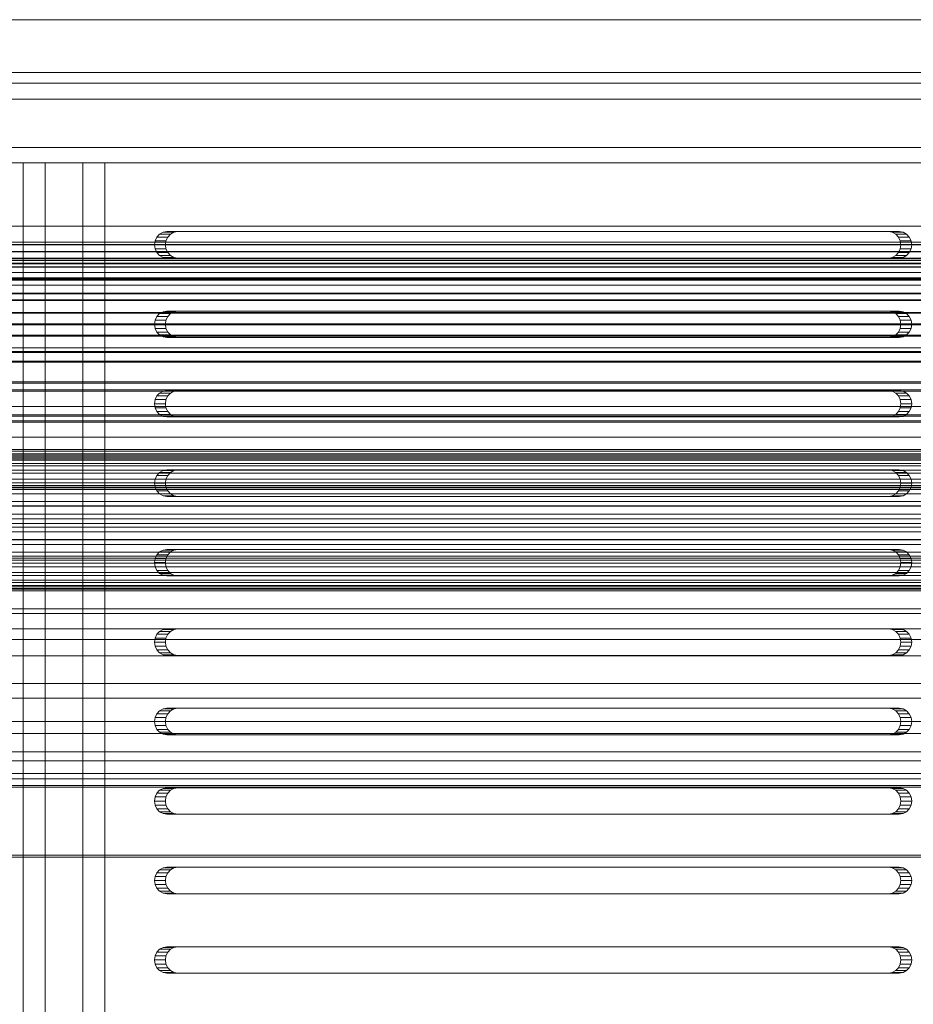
# Model space of a CAD drawing. Header units: millimetres. Extents: x -4738 to 65662, y -68080 to 6847.
# Tile 739 of 1056: x 27447 to 27616, y -17951 to -17765. Entities that reach past the tile are written whole.
import ezdxf

# ---------------------------------------------------------------- set-up
doc = ezdxf.new("R2010")
doc.units = ezdxf.units.MM
doc.layers.add('superior_bajante_movil', color=7, linetype='Continuous', lineweight=0)
doc.layers.add('superior_C09', color=7, linetype='Continuous', lineweight=0)

msp = doc.modelspace()

# ---------------------------------------------------------------- linework, layer by layer
at = {"layer": 'superior_bajante_movil'}
for p, q in [((28352.55, -17765), (26849.041, -17765)), ((26850.067, -17765), (28353.576, -17765)), ((26833.309, -17775), (28336.817, -17775)), ((28350.498, -17775), (26846.989, -17775)), ((26849.041, -17777), (28352.55, -17777)), ((26850.067, -17777), (28353.576, -17777)), ((26850.067, -17780), (28353.576, -17780)), ((27830.588, -17780), (27078.834, -17780)), ((27080.886, -17780), (27832.64, -17780)), ((27082.939, -17780), (27834.693, -17780)), ((27836.745, -17780), (27084.991, -17780)), ((27829.98, -17789.103), (27078.226, -17789.103)), ((27829.562, -17792), (27077.808, -17792)), ((27078.492, -17792), (27830.246, -17792)), ((27078.834, -17792), (27830.588, -17792)), ((27834.693, -17792), (27082.939, -17792)), ((27459.41, -17792), (27448.133, -17792)), ((27448.133, -17792), (27448.133, -18168)), ((27452.238, -17792), (27448.133, -17792)), ((27452.238, -18168), (27452.238, -17792)), ((27452.238, -17792), (27463.514, -17792)), ((27459.41, -18168), (27459.41, -17792)), ((27463.514, -17792), (27459.41, -17792)), ((27463.514, -17792), (27463.514, -18168)), ((27077.808, -17804), (27829.562, -17804)), ((27830.588, -17804), (27078.834, -17804)), ((27475.26, -17805), (27474.534, -17805.122)), ((27475.26, -17805), (27477.312, -17805)), ((27611.516, -17805), (27475.26, -17805)), ((27476.586, -17805.122), (27477.312, -17805)), ((27477.312, -17805), (27613.568, -17805)), ((27611.516, -17805), (27613.568, -17805)), ((27612.242, -17805.122), (27611.516, -17805)), ((27613.568, -17805), (27614.294, -17805.122)), ((27473.026, -17806.727), (27472.911, -17807.5)), ((27473.36, -17806.031), (27473.026, -17806.727)), ((27473.026, -17806.727), (27475.078, -17806.727)), ((27473.879, -17805.477), (27473.36, -17806.031)), ((27473.36, -17806.031), (27475.412, -17806.031)), ((27474.534, -17805.122), (27473.879, -17805.477)), ((27473.879, -17805.477), (27475.931, -17805.477)), ((27474.534, -17805.122), (27476.586, -17805.122)), ((27474.963, -17807.5), (27475.078, -17806.727)), ((27475.078, -17806.727), (27475.412, -17806.031)), ((27475.412, -17806.031), (27475.931, -17805.477)), ((27475.931, -17805.477), (27476.586, -17805.122)), ((27612.242, -17805.122), (27614.294, -17805.122)), ((27612.896, -17805.477), (27612.242, -17805.122)), ((27612.896, -17805.477), (27614.949, -17805.477)), ((27613.416, -17806.031), (27612.896, -17805.477)), ((27613.416, -17806.031), (27615.468, -17806.031)), ((27613.75, -17806.727), (27613.416, -17806.031)), ((27613.75, -17806.727), (27615.802, -17806.727)), ((27613.865, -17807.5), (27613.75, -17806.727)), ((27614.294, -17805.122), (27614.949, -17805.477)), ((27614.949, -17805.477), (27615.468, -17806.031)), ((27615.468, -17806.031), (27615.802, -17806.727)), ((27615.802, -17806.727), (27615.917, -17807.5)), ((27472.911, -17807.5), (27473.026, -17808.273)), ((27472.911, -17807.5), (27474.963, -17807.5)), ((27473.026, -17808.273), (27473.36, -17808.969)), ((27473.026, -17808.273), (27475.078, -17808.273)), ((27475.078, -17808.273), (27474.963, -17807.5)), ((27475.412, -17808.969), (27475.078, -17808.273)), ((27613.416, -17808.969), (27613.75, -17808.273)), ((27613.75, -17808.273), (27613.865, -17807.5)), ((27613.75, -17808.273), (27615.802, -17808.273)), ((27613.865, -17807.5), (27615.917, -17807.5)), ((27615.802, -17808.273), (27615.468, -17808.969)), ((27615.917, -17807.5), (27615.802, -17808.273)), ((27473.36, -17808.969), (27473.879, -17809.523)), ((27473.36, -17808.969), (27475.412, -17808.969)), ((27473.879, -17809.523), (27474.534, -17809.878)), ((27473.879, -17809.523), (27475.931, -17809.523)), ((27474.534, -17809.878), (27475.26, -17810)), ((27474.534, -17809.878), (27476.586, -17809.878)), ((27477.312, -17810), (27475.26, -17810)), ((27475.26, -17810), (27611.516, -17810)), ((27475.931, -17809.523), (27475.412, -17808.969)), ((27476.586, -17809.878), (27475.931, -17809.523)), ((27477.312, -17810), (27476.586, -17809.878)), ((27613.568, -17810), (27477.312, -17810)), ((27611.516, -17810), (27612.242, -17809.878)), ((27611.516, -17810), (27613.568, -17810)), ((27612.242, -17809.878), (27612.896, -17809.523)), ((27612.242, -17809.878), (27614.294, -17809.878)), ((27612.896, -17809.523), (27613.416, -17808.969)), ((27612.896, -17809.523), (27614.949, -17809.523)), ((27613.416, -17808.969), (27615.468, -17808.969)), ((27614.294, -17809.878), (27613.568, -17810)), ((27614.949, -17809.523), (27614.294, -17809.878)), ((27615.468, -17808.969), (27614.949, -17809.523)), ((27473.026, -17821.727), (27472.911, -17822.5)), ((27473.36, -17821.031), (27473.026, -17821.727)), ((27473.026, -17821.727), (27475.078, -17821.727)), ((27473.879, -17820.477), (27473.36, -17821.031)), ((27473.36, -17821.031), (27475.412, -17821.031)), ((27474.534, -17820.122), (27473.879, -17820.477)), ((27473.879, -17820.477), (27475.931, -17820.477)), ((27475.26, -17820), (27474.534, -17820.122)), ((27474.534, -17820.122), (27476.586, -17820.122)), ((27474.963, -17822.5), (27475.078, -17821.727)), ((27475.078, -17821.727), (27475.412, -17821.031)), ((27475.26, -17820), (27477.312, -17820)), ((27611.516, -17820), (27475.26, -17820)), ((27475.412, -17821.031), (27475.931, -17820.477)), ((27475.931, -17820.477), (27476.586, -17820.122)), ((27476.586, -17820.122), (27477.312, -17820)), ((27477.312, -17820), (27613.568, -17820)), ((27611.516, -17820), (27613.568, -17820)), ((27612.242, -17820.122), (27611.516, -17820)), ((27612.242, -17820.122), (27614.294, -17820.122)), ((27612.896, -17820.477), (27612.242, -17820.122)), ((27612.896, -17820.477), (27614.949, -17820.477)), ((27613.416, -17821.031), (27612.896, -17820.477)), ((27613.416, -17821.031), (27615.468, -17821.031)), ((27613.75, -17821.727), (27613.416, -17821.031)), ((27613.568, -17820), (27614.294, -17820.122)), ((27613.75, -17821.727), (27615.802, -17821.727)), ((27613.865, -17822.5), (27613.75, -17821.727)), ((27614.294, -17820.122), (27614.949, -17820.477)), ((27614.949, -17820.477), (27615.468, -17821.031)), ((27615.468, -17821.031), (27615.802, -17821.727)), ((27615.802, -17821.727), (27615.917, -17822.5)), ((27472.911, -17822.5), (27473.026, -17823.273)), ((27472.911, -17822.5), (27474.963, -17822.5)), ((27473.026, -17823.273), (27473.36, -17823.969)), ((27473.026, -17823.273), (27475.078, -17823.273)), ((27475.078, -17823.273), (27474.963, -17822.5)), ((27475.412, -17823.969), (27475.078, -17823.273)), ((27613.416, -17823.969), (27613.75, -17823.273)), ((27613.75, -17823.273), (27613.865, -17822.5)), ((27613.75, -17823.273), (27615.802, -17823.273)), ((27613.865, -17822.5), (27615.917, -17822.5)), ((27615.802, -17823.273), (27615.468, -17823.969)), ((27615.917, -17822.5), (27615.802, -17823.273)), ((27473.36, -17823.969), (27473.879, -17824.523)), ((27473.36, -17823.969), (27475.412, -17823.969)), ((27473.879, -17824.523), (27474.534, -17824.878)), ((27473.879, -17824.523), (27475.931, -17824.523)), ((27474.534, -17824.878), (27475.26, -17825)), ((27474.534, -17824.878), (27476.586, -17824.878)), ((27477.312, -17825), (27475.26, -17825)), ((27475.26, -17825), (27611.516, -17825)), ((27475.931, -17824.523), (27475.412, -17823.969)), ((27476.586, -17824.878), (27475.931, -17824.523)), ((27477.312, -17825), (27476.586, -17824.878)), ((27613.568, -17825), (27477.312, -17825)), ((27611.516, -17825), (27612.242, -17824.878)), ((27611.516, -17825), (27613.568, -17825)), ((27612.242, -17824.878), (27612.896, -17824.523)), ((27612.242, -17824.878), (27614.294, -17824.878)), ((27612.896, -17824.523), (27613.416, -17823.969)), ((27612.896, -17824.523), (27614.949, -17824.523)), ((27613.416, -17823.969), (27615.468, -17823.969)), ((27614.294, -17824.878), (27613.568, -17825)), ((27614.949, -17824.523), (27614.294, -17824.878)), ((27615.468, -17823.969), (27614.949, -17824.523)), ((27473.36, -17836.031), (27473.026, -17836.727)), ((27473.879, -17835.477), (27473.36, -17836.031)), ((27473.36, -17836.031), (27475.412, -17836.031)), ((27474.534, -17835.122), (27473.879, -17835.477)), ((27473.879, -17835.477), (27475.931, -17835.477)), ((27475.26, -17835), (27474.534, -17835.122)), ((27474.534, -17835.122), (27476.586, -17835.122)), ((27475.078, -17836.727), (27475.412, -17836.031)), ((27475.26, -17835), (27477.312, -17835)), ((27611.516, -17835), (27475.26, -17835)), ((27475.412, -17836.031), (27475.931, -17835.477)), ((27475.931, -17835.477), (27476.586, -17835.122)), ((27476.586, -17835.122), (27477.312, -17835)), ((27477.312, -17835), (27613.568, -17835)), ((27611.516, -17835), (27613.568, -17835)), ((27612.242, -17835.122), (27611.516, -17835)), ((27612.242, -17835.122), (27614.294, -17835.122)), ((27612.896, -17835.477), (27612.242, -17835.122)), ((27612.896, -17835.477), (27614.949, -17835.477)), ((27613.416, -17836.031), (27612.896, -17835.477)), ((27613.416, -17836.031), (27615.468, -17836.031)), ((27613.75, -17836.727), (27613.416, -17836.031)), ((27613.568, -17835), (27614.294, -17835.122)), ((27614.294, -17835.122), (27614.949, -17835.477)), ((27614.949, -17835.477), (27615.468, -17836.031)), ((27615.468, -17836.031), (27615.802, -17836.727)), ((27473.026, -17836.727), (27472.911, -17837.5)), ((27472.911, -17837.5), (27473.026, -17838.273)), ((27472.911, -17837.5), (27474.963, -17837.5)), ((27473.026, -17836.727), (27475.078, -17836.727)), ((27473.026, -17838.273), (27473.36, -17838.969)), ((27473.026, -17838.273), (27475.078, -17838.273)), ((27474.963, -17837.5), (27475.078, -17836.727)), ((27475.078, -17838.273), (27474.963, -17837.5)), ((27475.412, -17838.969), (27475.078, -17838.273)), ((27613.416, -17838.969), (27613.75, -17838.273)), ((27613.75, -17836.727), (27615.802, -17836.727)), ((27613.865, -17837.5), (27613.75, -17836.727)), ((27613.75, -17838.273), (27613.865, -17837.5)), ((27613.75, -17838.273), (27615.802, -17838.273)), ((27613.865, -17837.5), (27615.917, -17837.5)), ((27615.802, -17838.273), (27615.468, -17838.969)), ((27615.802, -17836.727), (27615.917, -17837.5)), ((27615.917, -17837.5), (27615.802, -17838.273)), ((27473.36, -17838.969), (27473.879, -17839.523)), ((27473.36, -17838.969), (27475.412, -17838.969)), ((27473.879, -17839.523), (27474.534, -17839.878)), ((27473.879, -17839.523), (27475.931, -17839.523)), ((27474.534, -17839.878), (27475.26, -17840)), ((27474.534, -17839.878), (27476.586, -17839.878)), ((27477.312, -17840), (27475.26, -17840)), ((27475.26, -17840), (27611.516, -17840)), ((27475.931, -17839.523), (27475.412, -17838.969)), ((27476.586, -17839.878), (27475.931, -17839.523)), ((27477.312, -17840), (27476.586, -17839.878)), ((27613.568, -17840), (27477.312, -17840)), ((27611.516, -17840), (27612.242, -17839.878)), ((27611.516, -17840), (27613.568, -17840)), ((27612.242, -17839.878), (27612.896, -17839.523)), ((27612.242, -17839.878), (27614.294, -17839.878)), ((27612.896, -17839.523), (27613.416, -17838.969)), ((27612.896, -17839.523), (27614.949, -17839.523)), ((27613.416, -17838.969), (27615.468, -17838.969)), ((27614.294, -17839.878), (27613.568, -17840)), ((27614.949, -17839.523), (27614.294, -17839.878)), ((27615.468, -17838.969), (27614.949, -17839.523)), ((27473.36, -17851.031), (27473.026, -17851.727)), ((27473.879, -17850.477), (27473.36, -17851.031)), ((27473.36, -17851.031), (27475.412, -17851.031)), ((27474.534, -17850.122), (27473.879, -17850.477)), ((27473.879, -17850.477), (27475.931, -17850.477)), ((27475.26, -17850), (27474.534, -17850.122)), ((27474.534, -17850.122), (27476.586, -17850.122)), ((27475.078, -17851.727), (27475.412, -17851.031)), ((27475.26, -17850), (27477.312, -17850)), ((27611.516, -17850), (27475.26, -17850)), ((27475.412, -17851.031), (27475.931, -17850.477)), ((27475.931, -17850.477), (27476.586, -17850.122)), ((27476.586, -17850.122), (27477.312, -17850)), ((27477.312, -17850), (27613.568, -17850)), ((27611.516, -17850), (27613.568, -17850)), ((27612.242, -17850.122), (27611.516, -17850)), ((27612.242, -17850.122), (27614.294, -17850.122)), ((27612.896, -17850.477), (27612.242, -17850.122)), ((27612.896, -17850.477), (27614.949, -17850.477)), ((27613.416, -17851.031), (27612.896, -17850.477)), ((27613.416, -17851.031), (27615.468, -17851.031)), ((27613.75, -17851.727), (27613.416, -17851.031)), ((27613.568, -17850), (27614.294, -17850.122)), ((27614.294, -17850.122), (27614.949, -17850.477)), ((27614.949, -17850.477), (27615.468, -17851.031)), ((27615.468, -17851.031), (27615.802, -17851.727)), ((27473.026, -17851.727), (27472.911, -17852.5)), ((27472.911, -17852.5), (27473.026, -17853.273)), ((27472.911, -17852.5), (27474.963, -17852.5)), ((27473.026, -17851.727), (27475.078, -17851.727)), ((27473.026, -17853.273), (27473.36, -17853.969)), ((27473.026, -17853.273), (27475.078, -17853.273)), ((27474.963, -17852.5), (27475.078, -17851.727)), ((27475.078, -17853.273), (27474.963, -17852.5)), ((27475.412, -17853.969), (27475.078, -17853.273)), ((27613.416, -17853.969), (27613.75, -17853.273)), ((27613.75, -17851.727), (27615.802, -17851.727)), ((27613.865, -17852.5), (27613.75, -17851.727)), ((27613.75, -17853.273), (27613.865, -17852.5)), ((27613.75, -17853.273), (27615.802, -17853.273)), ((27613.865, -17852.5), (27615.917, -17852.5)), ((27615.802, -17853.273), (27615.468, -17853.969)), ((27615.802, -17851.727), (27615.917, -17852.5)), ((27615.917, -17852.5), (27615.802, -17853.273)), ((27473.36, -17853.969), (27473.879, -17854.523)), ((27473.36, -17853.969), (27475.412, -17853.969)), ((27473.879, -17854.523), (27474.534, -17854.878)), ((27473.879, -17854.523), (27475.931, -17854.523)), ((27474.534, -17854.878), (27475.26, -17855)), ((27474.534, -17854.878), (27476.586, -17854.878)), ((27477.312, -17855), (27475.26, -17855)), ((27475.26, -17855), (27611.516, -17855)), ((27475.931, -17854.523), (27475.412, -17853.969)), ((27476.586, -17854.878), (27475.931, -17854.523)), ((27477.312, -17855), (27476.586, -17854.878)), ((27613.568, -17855), (27477.312, -17855)), ((27611.516, -17855), (27612.242, -17854.878)), ((27611.516, -17855), (27613.568, -17855)), ((27612.242, -17854.878), (27612.896, -17854.523)), ((27612.242, -17854.878), (27614.294, -17854.878)), ((27612.896, -17854.523), (27613.416, -17853.969)), ((27612.896, -17854.523), (27614.949, -17854.523)), ((27613.416, -17853.969), (27615.468, -17853.969)), ((27614.294, -17854.878), (27613.568, -17855)), ((27614.949, -17854.523), (27614.294, -17854.878)), ((27615.468, -17853.969), (27614.949, -17854.523)), ((27473.36, -17866.031), (27473.026, -17866.727)), ((27473.879, -17865.477), (27473.36, -17866.031)), ((27473.36, -17866.031), (27475.412, -17866.031)), ((27474.534, -17865.122), (27473.879, -17865.477)), ((27473.879, -17865.477), (27475.931, -17865.477)), ((27475.26, -17865), (27474.534, -17865.122)), ((27474.534, -17865.122), (27476.586, -17865.122)), ((27475.078, -17866.727), (27475.412, -17866.031)), ((27475.26, -17865), (27477.312, -17865)), ((27611.516, -17865), (27475.26, -17865)), ((27475.412, -17866.031), (27475.931, -17865.477)), ((27475.931, -17865.477), (27476.586, -17865.122)), ((27476.586, -17865.122), (27477.312, -17865)), ((27477.312, -17865), (27613.568, -17865)), ((27611.516, -17865), (27613.568, -17865)), ((27612.242, -17865.122), (27611.516, -17865)), ((27612.242, -17865.122), (27614.294, -17865.122)), ((27612.896, -17865.477), (27612.242, -17865.122)), ((27612.896, -17865.477), (27614.949, -17865.477)), ((27613.416, -17866.031), (27612.896, -17865.477)), ((27613.416, -17866.031), (27615.468, -17866.031)), ((27613.75, -17866.727), (27613.416, -17866.031)), ((27613.568, -17865), (27614.294, -17865.122)), ((27614.294, -17865.122), (27614.949, -17865.477)), ((27614.949, -17865.477), (27615.468, -17866.031)), ((27615.468, -17866.031), (27615.802, -17866.727)), ((27473.026, -17866.727), (27472.911, -17867.5)), ((27472.911, -17867.5), (27473.026, -17868.273)), ((27472.911, -17867.5), (27474.963, -17867.5)), ((27473.026, -17866.727), (27475.078, -17866.727)), ((27474.963, -17867.5), (27475.078, -17866.727)), ((27475.078, -17868.273), (27474.963, -17867.5)), ((27613.75, -17866.727), (27615.802, -17866.727)), ((27613.865, -17867.5), (27613.75, -17866.727)), ((27613.75, -17868.273), (27613.865, -17867.5)), ((27613.865, -17867.5), (27615.917, -17867.5)), ((27615.802, -17866.727), (27615.917, -17867.5)), ((27615.917, -17867.5), (27615.802, -17868.273)), ((27473.026, -17868.273), (27473.36, -17868.969)), ((27473.026, -17868.273), (27475.078, -17868.273)), ((27473.36, -17868.969), (27473.879, -17869.523)), ((27473.36, -17868.969), (27475.412, -17868.969)), ((27473.879, -17869.523), (27474.534, -17869.878)), ((27473.879, -17869.523), (27475.931, -17869.523)), ((27474.534, -17869.878), (27475.26, -17870)), ((27474.534, -17869.878), (27476.586, -17869.878)), ((27475.412, -17868.969), (27475.078, -17868.273)), ((27477.312, -17870), (27475.26, -17870)), ((27475.26, -17870), (27611.516, -17870)), ((27475.931, -17869.523), (27475.412, -17868.969)), ((27476.586, -17869.878), (27475.931, -17869.523)), ((27477.312, -17870), (27476.586, -17869.878)), ((27613.568, -17870), (27477.312, -17870)), ((27611.516, -17870), (27612.242, -17869.878)), ((27611.516, -17870), (27613.568, -17870)), ((27612.242, -17869.878), (27612.896, -17869.523)), ((27612.242, -17869.878), (27614.294, -17869.878)), ((27612.896, -17869.523), (27613.416, -17868.969)), ((27612.896, -17869.523), (27614.949, -17869.523)), ((27613.416, -17868.969), (27613.75, -17868.273)), ((27613.416, -17868.969), (27615.468, -17868.969)), ((27614.294, -17869.878), (27613.568, -17870)), ((27613.75, -17868.273), (27615.802, -17868.273)), ((27614.949, -17869.523), (27614.294, -17869.878)), ((27615.468, -17868.969), (27614.949, -17869.523)), ((27615.802, -17868.273), (27615.468, -17868.969)), ((27349.801, -17877.103), (27649.801, -17877.103)), ((27650.067, -17880), (27350.067, -17880)), ((27473.36, -17881.031), (27473.026, -17881.727)), ((27473.879, -17880.477), (27473.36, -17881.031)), ((27473.36, -17881.031), (27475.412, -17881.031)), ((27474.534, -17880.122), (27473.879, -17880.477)), ((27473.879, -17880.477), (27475.931, -17880.477)), ((27475.26, -17880), (27474.534, -17880.122)), ((27474.534, -17880.122), (27476.586, -17880.122)), ((27475.078, -17881.727), (27475.412, -17881.031)), ((27475.26, -17880), (27477.312, -17880)), ((27611.516, -17880), (27475.26, -17880)), ((27475.412, -17881.031), (27475.931, -17880.477)), ((27475.931, -17880.477), (27476.586, -17880.122)), ((27476.586, -17880.122), (27477.312, -17880)), ((27477.312, -17880), (27613.568, -17880)), ((27611.516, -17880), (27613.568, -17880)), ((27612.242, -17880.122), (27611.516, -17880)), ((27612.242, -17880.122), (27614.294, -17880.122)), ((27612.896, -17880.477), (27612.242, -17880.122)), ((27612.896, -17880.477), (27614.949, -17880.477)), ((27613.416, -17881.031), (27612.896, -17880.477)), ((27613.416, -17881.031), (27615.468, -17881.031)), ((27613.75, -17881.727), (27613.416, -17881.031)), ((27613.568, -17880), (27614.294, -17880.122)), ((27614.294, -17880.122), (27614.949, -17880.477)), ((27614.949, -17880.477), (27615.468, -17881.031)), ((27615.468, -17881.031), (27615.802, -17881.727)), ((27473.026, -17881.727), (27472.911, -17882.5)), ((27472.911, -17882.5), (27473.026, -17883.273)), ((27472.911, -17882.5), (27474.963, -17882.5)), ((27473.026, -17881.727), (27475.078, -17881.727)), ((27474.963, -17882.5), (27475.078, -17881.727)), ((27475.078, -17883.273), (27474.963, -17882.5)), ((27613.75, -17881.727), (27615.802, -17881.727)), ((27613.865, -17882.5), (27613.75, -17881.727)), ((27613.75, -17883.273), (27613.865, -17882.5)), ((27613.865, -17882.5), (27615.917, -17882.5)), ((27615.802, -17881.727), (27615.917, -17882.5)), ((27615.917, -17882.5), (27615.802, -17883.273)), ((27473.026, -17883.273), (27473.36, -17883.969)), ((27473.026, -17883.273), (27475.078, -17883.273)), ((27473.36, -17883.969), (27473.879, -17884.523)), ((27473.36, -17883.969), (27475.412, -17883.969)), ((27473.879, -17884.523), (27474.534, -17884.878)), ((27473.879, -17884.523), (27475.931, -17884.523)), ((27474.534, -17884.878), (27475.26, -17885)), ((27474.534, -17884.878), (27476.586, -17884.878)), ((27475.412, -17883.969), (27475.078, -17883.273)), ((27475.931, -17884.523), (27475.412, -17883.969)), ((27476.586, -17884.878), (27475.931, -17884.523)), ((27477.312, -17885), (27476.586, -17884.878)), ((27611.516, -17885), (27612.242, -17884.878)), ((27612.242, -17884.878), (27612.896, -17884.523)), ((27612.242, -17884.878), (27614.294, -17884.878)), ((27612.896, -17884.523), (27613.416, -17883.969)), ((27612.896, -17884.523), (27614.949, -17884.523)), ((27613.416, -17883.969), (27613.75, -17883.273)), ((27613.416, -17883.969), (27615.468, -17883.969)), ((27614.294, -17884.878), (27613.568, -17885)), ((27613.75, -17883.273), (27615.802, -17883.273)), ((27614.949, -17884.523), (27614.294, -17884.878)), ((27615.468, -17883.969), (27614.949, -17884.523)), ((27615.802, -17883.273), (27615.468, -17883.969)), ((27477.312, -17885), (27475.26, -17885)), ((27475.26, -17885), (27611.516, -17885)), ((27613.568, -17885), (27477.312, -17885)), ((27611.516, -17885), (27613.568, -17885)), ((27473.36, -17896.031), (27473.026, -17896.727)), ((27473.879, -17895.477), (27473.36, -17896.031)), ((27473.36, -17896.031), (27475.412, -17896.031)), ((27474.534, -17895.122), (27473.879, -17895.477)), ((27473.879, -17895.477), (27475.931, -17895.477)), ((27475.26, -17895), (27474.534, -17895.122)), ((27474.534, -17895.122), (27476.586, -17895.122)), ((27475.078, -17896.727), (27475.412, -17896.031)), ((27475.26, -17895), (27477.312, -17895)), ((27611.516, -17895), (27475.26, -17895)), ((27475.412, -17896.031), (27475.931, -17895.477)), ((27475.931, -17895.477), (27476.586, -17895.122)), ((27476.586, -17895.122), (27477.312, -17895)), ((27477.312, -17895), (27613.568, -17895)), ((27611.516, -17895), (27613.568, -17895)), ((27612.242, -17895.122), (27611.516, -17895)), ((27612.242, -17895.122), (27614.294, -17895.122)), ((27612.896, -17895.477), (27612.242, -17895.122)), ((27612.896, -17895.477), (27614.949, -17895.477)), ((27613.416, -17896.031), (27612.896, -17895.477)), ((27613.416, -17896.031), (27615.468, -17896.031)), ((27613.75, -17896.727), (27613.416, -17896.031)), ((27613.568, -17895), (27614.294, -17895.122)), ((27614.294, -17895.122), (27614.949, -17895.477)), ((27614.949, -17895.477), (27615.468, -17896.031)), ((27615.468, -17896.031), (27615.802, -17896.727)), ((27473.026, -17896.727), (27472.911, -17897.5)), ((27472.911, -17897.5), (27473.026, -17898.273)), ((27472.911, -17897.5), (27474.963, -17897.5)), ((27473.026, -17896.727), (27475.078, -17896.727)), ((27474.963, -17897.5), (27475.078, -17896.727)), ((27475.078, -17898.273), (27474.963, -17897.5)), ((27613.75, -17896.727), (27615.802, -17896.727)), ((27613.865, -17897.5), (27613.75, -17896.727)), ((27613.75, -17898.273), (27613.865, -17897.5)), ((27613.865, -17897.5), (27615.917, -17897.5)), ((27615.802, -17896.727), (27615.917, -17897.5)), ((27615.917, -17897.5), (27615.802, -17898.273)), ((27473.026, -17898.273), (27473.36, -17898.969)), ((27473.026, -17898.273), (27475.078, -17898.273)), ((27473.36, -17898.969), (27473.879, -17899.523)), ((27473.36, -17898.969), (27475.412, -17898.969)), ((27473.879, -17899.523), (27474.534, -17899.878)), ((27473.879, -17899.523), (27475.931, -17899.523)), ((27475.412, -17898.969), (27475.078, -17898.273)), ((27475.931, -17899.523), (27475.412, -17898.969)), ((27476.586, -17899.878), (27475.931, -17899.523)), ((27612.242, -17899.878), (27612.896, -17899.523)), ((27612.896, -17899.523), (27613.416, -17898.969)), ((27612.896, -17899.523), (27614.949, -17899.523)), ((27613.416, -17898.969), (27613.75, -17898.273)), ((27613.416, -17898.969), (27615.468, -17898.969)), ((27613.75, -17898.273), (27615.802, -17898.273)), ((27614.949, -17899.523), (27614.294, -17899.878)), ((27615.468, -17898.969), (27614.949, -17899.523)), ((27615.802, -17898.273), (27615.468, -17898.969)), ((27474.534, -17899.878), (27475.26, -17900)), ((27474.534, -17899.878), (27476.586, -17899.878)), ((27477.312, -17900), (27475.26, -17900)), ((27475.26, -17900), (27611.516, -17900)), ((27477.312, -17900), (27476.586, -17899.878)), ((27613.568, -17900), (27477.312, -17900)), ((27611.516, -17900), (27612.242, -17899.878)), ((27611.516, -17900), (27613.568, -17900)), ((27612.242, -17899.878), (27614.294, -17899.878)), ((27614.294, -17899.878), (27613.568, -17900)), ((27473.879, -17910.477), (27473.36, -17911.031)), ((27474.534, -17910.122), (27473.879, -17910.477)), ((27473.879, -17910.477), (27475.931, -17910.477)), ((27475.26, -17910), (27474.534, -17910.122)), ((27474.534, -17910.122), (27476.586, -17910.122)), ((27475.26, -17910), (27477.312, -17910)), ((27611.516, -17910), (27475.26, -17910)), ((27475.412, -17911.031), (27475.931, -17910.477)), ((27475.931, -17910.477), (27476.586, -17910.122)), ((27476.586, -17910.122), (27477.312, -17910)), ((27477.312, -17910), (27613.568, -17910)), ((27611.516, -17910), (27613.568, -17910)), ((27612.242, -17910.122), (27611.516, -17910)), ((27612.242, -17910.122), (27614.294, -17910.122)), ((27612.896, -17910.477), (27612.242, -17910.122)), ((27612.896, -17910.477), (27614.949, -17910.477)), ((27613.416, -17911.031), (27612.896, -17910.477)), ((27613.568, -17910), (27614.294, -17910.122)), ((27614.294, -17910.122), (27614.949, -17910.477)), ((27614.949, -17910.477), (27615.468, -17911.031)), ((27473.026, -17911.727), (27472.911, -17912.5)), ((27472.911, -17912.5), (27473.026, -17913.273)), ((27472.911, -17912.5), (27474.963, -17912.5)), ((27473.36, -17911.031), (27473.026, -17911.727)), ((27473.026, -17911.727), (27475.078, -17911.727)), ((27473.36, -17911.031), (27475.412, -17911.031)), ((27474.963, -17912.5), (27475.078, -17911.727)), ((27475.078, -17913.273), (27474.963, -17912.5)), ((27475.078, -17911.727), (27475.412, -17911.031)), ((27613.416, -17911.031), (27615.468, -17911.031)), ((27613.75, -17911.727), (27613.416, -17911.031)), ((27613.75, -17911.727), (27615.802, -17911.727)), ((27613.865, -17912.5), (27613.75, -17911.727)), ((27613.75, -17913.273), (27613.865, -17912.5)), ((27613.865, -17912.5), (27615.917, -17912.5)), ((27615.468, -17911.031), (27615.802, -17911.727)), ((27615.802, -17911.727), (27615.917, -17912.5)), ((27615.917, -17912.5), (27615.802, -17913.273)), ((27473.026, -17913.273), (27473.36, -17913.969)), ((27473.026, -17913.273), (27475.078, -17913.273)), ((27473.36, -17913.969), (27473.879, -17914.523)), ((27473.36, -17913.969), (27475.412, -17913.969)), ((27473.879, -17914.523), (27474.534, -17914.878)), ((27473.879, -17914.523), (27475.931, -17914.523)), ((27475.412, -17913.969), (27475.078, -17913.273)), ((27475.931, -17914.523), (27475.412, -17913.969)), ((27476.586, -17914.878), (27475.931, -17914.523)), ((27612.242, -17914.878), (27612.896, -17914.523)), ((27612.896, -17914.523), (27613.416, -17913.969)), ((27612.896, -17914.523), (27614.949, -17914.523)), ((27613.416, -17913.969), (27613.75, -17913.273)), ((27613.416, -17913.969), (27615.468, -17913.969)), ((27613.75, -17913.273), (27615.802, -17913.273)), ((27614.949, -17914.523), (27614.294, -17914.878)), ((27615.468, -17913.969), (27614.949, -17914.523)), ((27615.802, -17913.273), (27615.468, -17913.969)), ((27474.534, -17914.878), (27475.26, -17915)), ((27474.534, -17914.878), (27476.586, -17914.878)), ((27477.312, -17915), (27475.26, -17915)), ((27475.26, -17915), (27611.516, -17915)), ((27477.312, -17915), (27476.586, -17914.878)), ((27613.568, -17915), (27477.312, -17915)), ((27611.516, -17915), (27612.242, -17914.878)), ((27611.516, -17915), (27613.568, -17915)), ((27612.242, -17914.878), (27614.294, -17914.878)), ((27614.294, -17914.878), (27613.568, -17915)), ((27473.879, -17925.477), (27473.36, -17926.031)), ((27474.534, -17925.122), (27473.879, -17925.477)), ((27473.879, -17925.477), (27475.931, -17925.477)), ((27475.26, -17925), (27474.534, -17925.122)), ((27474.534, -17925.122), (27476.586, -17925.122)), ((27475.26, -17925), (27477.312, -17925)), ((27611.516, -17925), (27475.26, -17925)), ((27475.412, -17926.031), (27475.931, -17925.477)), ((27475.931, -17925.477), (27476.586, -17925.122)), ((27476.586, -17925.122), (27477.312, -17925)), ((27477.312, -17925), (27613.568, -17925)), ((27611.516, -17925), (27613.568, -17925)), ((27612.242, -17925.122), (27611.516, -17925)), ((27612.242, -17925.122), (27614.294, -17925.122)), ((27612.896, -17925.477), (27612.242, -17925.122)), ((27612.896, -17925.477), (27614.949, -17925.477)), ((27613.416, -17926.031), (27612.896, -17925.477)), ((27613.568, -17925), (27614.294, -17925.122)), ((27614.294, -17925.122), (27614.949, -17925.477)), ((27614.949, -17925.477), (27615.468, -17926.031)), ((27473.026, -17926.727), (27472.911, -17927.5)), ((27472.911, -17927.5), (27473.026, -17928.273)), ((27472.911, -17927.5), (27474.963, -17927.5)), ((27473.36, -17926.031), (27473.026, -17926.727)), ((27473.026, -17926.727), (27475.078, -17926.727)), ((27473.36, -17926.031), (27475.412, -17926.031)), ((27474.963, -17927.5), (27475.078, -17926.727)), ((27475.078, -17928.273), (27474.963, -17927.5)), ((27475.078, -17926.727), (27475.412, -17926.031)), ((27613.416, -17926.031), (27615.468, -17926.031)), ((27613.75, -17926.727), (27613.416, -17926.031)), ((27613.75, -17926.727), (27615.802, -17926.727)), ((27613.865, -17927.5), (27613.75, -17926.727)), ((27613.75, -17928.273), (27613.865, -17927.5)), ((27613.865, -17927.5), (27615.917, -17927.5)), ((27615.468, -17926.031), (27615.802, -17926.727)), ((27615.802, -17926.727), (27615.917, -17927.5)), ((27615.917, -17927.5), (27615.802, -17928.273)), ((27473.026, -17928.273), (27473.36, -17928.969)), ((27473.026, -17928.273), (27475.078, -17928.273)), ((27473.36, -17928.969), (27473.879, -17929.523)), ((27473.36, -17928.969), (27475.412, -17928.969)), ((27473.879, -17929.523), (27474.534, -17929.878)), ((27473.879, -17929.523), (27475.931, -17929.523)), ((27475.412, -17928.969), (27475.078, -17928.273)), ((27475.931, -17929.523), (27475.412, -17928.969)), ((27476.586, -17929.878), (27475.931, -17929.523)), ((27612.242, -17929.878), (27612.896, -17929.523)), ((27612.896, -17929.523), (27613.416, -17928.969)), ((27612.896, -17929.523), (27614.949, -17929.523)), ((27613.416, -17928.969), (27613.75, -17928.273)), ((27613.416, -17928.969), (27615.468, -17928.969)), ((27613.75, -17928.273), (27615.802, -17928.273)), ((27614.949, -17929.523), (27614.294, -17929.878)), ((27615.468, -17928.969), (27614.949, -17929.523)), ((27615.802, -17928.273), (27615.468, -17928.969)), ((27474.534, -17929.878), (27475.26, -17930)), ((27474.534, -17929.878), (27476.586, -17929.878)), ((27477.312, -17930), (27475.26, -17930)), ((27475.26, -17930), (27611.516, -17930)), ((27477.312, -17930), (27476.586, -17929.878)), ((27613.568, -17930), (27477.312, -17930)), ((27611.516, -17930), (27612.242, -17929.878)), ((27611.516, -17930), (27613.568, -17930)), ((27612.242, -17929.878), (27614.294, -17929.878)), ((27614.294, -17929.878), (27613.568, -17930)), ((27473.879, -17940.477), (27473.36, -17941.031)), ((27474.534, -17940.122), (27473.879, -17940.477)), ((27473.879, -17940.477), (27475.931, -17940.477)), ((27475.26, -17940), (27474.534, -17940.122)), ((27474.534, -17940.122), (27476.586, -17940.122)), ((27475.26, -17940), (27477.312, -17940)), ((27611.516, -17940), (27475.26, -17940)), ((27475.412, -17941.031), (27475.931, -17940.477)), ((27475.931, -17940.477), (27476.586, -17940.122)), ((27476.586, -17940.122), (27477.312, -17940)), ((27477.312, -17940), (27613.568, -17940)), ((27611.516, -17940), (27613.568, -17940)), ((27612.242, -17940.122), (27611.516, -17940)), ((27612.242, -17940.122), (27614.294, -17940.122)), ((27612.896, -17940.477), (27612.242, -17940.122)), ((27612.896, -17940.477), (27614.949, -17940.477)), ((27613.416, -17941.031), (27612.896, -17940.477)), ((27613.568, -17940), (27614.294, -17940.122)), ((27614.294, -17940.122), (27614.949, -17940.477)), ((27614.949, -17940.477), (27615.468, -17941.031)), ((27473.026, -17941.727), (27472.911, -17942.5)), ((27472.911, -17942.5), (27473.026, -17943.273)), ((27472.911, -17942.5), (27474.963, -17942.5)), ((27473.36, -17941.031), (27473.026, -17941.727)), ((27473.026, -17941.727), (27475.078, -17941.727)), ((27473.36, -17941.031), (27475.412, -17941.031)), ((27474.963, -17942.5), (27475.078, -17941.727)), ((27475.078, -17943.273), (27474.963, -17942.5)), ((27475.078, -17941.727), (27475.412, -17941.031)), ((27613.416, -17941.031), (27615.468, -17941.031)), ((27613.75, -17941.727), (27613.416, -17941.031)), ((27613.75, -17941.727), (27615.802, -17941.727)), ((27613.865, -17942.5), (27613.75, -17941.727)), ((27613.75, -17943.273), (27613.865, -17942.5)), ((27613.865, -17942.5), (27615.917, -17942.5)), ((27615.468, -17941.031), (27615.802, -17941.727)), ((27615.802, -17941.727), (27615.917, -17942.5)), ((27615.917, -17942.5), (27615.802, -17943.273)), ((27473.026, -17943.273), (27473.36, -17943.969)), ((27473.026, -17943.273), (27475.078, -17943.273)), ((27473.36, -17943.969), (27473.879, -17944.523)), ((27473.36, -17943.969), (27475.412, -17943.969)), ((27475.412, -17943.969), (27475.078, -17943.273)), ((27475.931, -17944.523), (27475.412, -17943.969)), ((27612.896, -17944.523), (27613.416, -17943.969)), ((27613.416, -17943.969), (27613.75, -17943.273)), ((27613.416, -17943.969), (27615.468, -17943.969)), ((27613.75, -17943.273), (27615.802, -17943.273)), ((27615.468, -17943.969), (27614.949, -17944.523)), ((27615.802, -17943.273), (27615.468, -17943.969)), ((27473.879, -17944.523), (27474.534, -17944.878)), ((27473.879, -17944.523), (27475.931, -17944.523)), ((27474.534, -17944.878), (27475.26, -17945)), ((27474.534, -17944.878), (27476.586, -17944.878)), ((27477.312, -17945), (27475.26, -17945)), ((27475.26, -17945), (27611.516, -17945)), ((27476.586, -17944.878), (27475.931, -17944.523)), ((27477.312, -17945), (27476.586, -17944.878)), ((27613.568, -17945), (27477.312, -17945)), ((27611.516, -17945), (27612.242, -17944.878)), ((27611.516, -17945), (27613.568, -17945)), ((27612.242, -17944.878), (27612.896, -17944.523)), ((27612.242, -17944.878), (27614.294, -17944.878)), ((27612.896, -17944.523), (27614.949, -17944.523)), ((27614.294, -17944.878), (27613.568, -17945)), ((27614.949, -17944.523), (27614.294, -17944.878))]:
    msp.add_line(p, q, dxfattribs=at)
at = {"layer": 'superior_C09'}
for p, q in [((27300.067, -17807), (27700.067, -17807)), ((27300.067, -17807.435), (27700.067, -17807.435)), ((27300.067, -17807.473), (27700.067, -17807.473)), ((27300.067, -17808.769), (27700.067, -17808.769)), ((27290.067, -17810.098), (27710.067, -17810.098)), ((27290.067, -17810.446), (27710.067, -17810.446)), ((27300.067, -17808.844), (27700.067, -17808.844)), ((27700.067, -17810), (27300.067, -17810)), ((27700.067, -17810.41), (27300.067, -17810.41)), ((27700.067, -17810.446), (27300.067, -17810.446)), ((27290.067, -17811.669), (27710.067, -17811.669)), ((27300.067, -17810.979), (27700.067, -17810.979)), ((27300.067, -17811.09), (27700.067, -17811.09)), ((27700.067, -17811.669), (27300.067, -17811.669)), ((27700.067, -17811.739), (27300.067, -17811.739)), ((27290.067, -17812.698), (27710.067, -17812.698)), ((27700.067, -17813.754), (27300.067, -17813.754)), ((27700.067, -17813.858), (27300.067, -17813.858)), ((27300.067, -17814.028), (27700.067, -17814.028)), ((27300.067, -17814.173), (27700.067, -17814.173)), ((27290.067, -17815.096), (27710.067, -17815.096)), ((27290.067, -17816.767), (27710.067, -17816.767)), ((27700.067, -17816.631), (27300.067, -17816.631)), ((27700.067, -17816.767), (27300.067, -17816.767)), ((27300.067, -17817.864), (27700.067, -17817.864)), ((27300.067, -17818.041), (27700.067, -17818.041)), ((27290.067, -17820.249), (27710.067, -17820.249)), ((27700.067, -17820.249), (27300.067, -17820.249)), ((27700.067, -17820.416), (27300.067, -17820.416)), ((27290.067, -17822.498), (27710.067, -17822.498)), ((27300.067, -17822.421), (27700.067, -17822.421)), ((27300.067, -17822.626), (27700.067, -17822.626)), ((27700.067, -17824.548), (27300.067, -17824.548)), ((27700.067, -17824.741), (27300.067, -17824.741)), ((27290.067, -17826.93), (27710.067, -17826.93)), ((27300.067, -17827.621), (27700.067, -17827.621)), ((27300.067, -17827.851), (27700.067, -17827.851)), ((27290.067, -17829.67), (27710.067, -17829.67)), ((27700.067, -17829.454), (27300.067, -17829.454)), ((27700.067, -17829.67), (27300.067, -17829.67)), ((27300.067, -17833.375), (27700.067, -17833.375)), ((27300.067, -17833.626), (27700.067, -17833.626)), ((27290.067, -17834.882), (27710.067, -17834.882)), ((27700.067, -17834.882), (27300.067, -17834.882)), ((27700.067, -17835.118), (27300.067, -17835.118)), ((27290.067, -17838.008), (27710.067, -17838.008)), ((27300.067, -17839.584), (27700.067, -17839.584)), ((27300.067, -17839.852), (27700.067, -17839.852)), ((27700.067, -17840.74), (27300.067, -17840.74)), ((27700.067, -17840.992), (27300.067, -17840.992)), ((27290.067, -17843.799), (27710.067, -17843.799)), ((27195.067, -17847.525), (27805.067, -17847.525)), ((27195.067, -17847.611), (27805.067, -17847.611)), ((27290.067, -17847.191), (27710.067, -17847.191)), ((27300.067, -17846.143), (27700.067, -17846.143)), ((27300.067, -17846.423), (27700.067, -17846.423)), ((27700.067, -17846.927), (27300.067, -17846.927)), ((27700.067, -17847.191), (27300.067, -17847.191)), ((27195.067, -17847.917), (27805.067, -17847.917)), ((27195.067, -17848.174), (27805.067, -17848.174)), ((27195.067, -17848.774), (27805.067, -17848.774)), ((27195.067, -17849.192), (27805.067, -17849.192)), ((27195.067, -17850.062), (27805.067, -17850.062)), ((27195.067, -17850.625), (27805.067, -17850.625)), ((27195.067, -17851.733), (27805.067, -17851.733)), ((27195.067, -17852.418), (27805.067, -17852.418)), ((27290.067, -17853.338), (27710.067, -17853.338)), ((27700.067, -17852.939), (27300.067, -17852.939)), ((27300.067, -17853.226), (27700.067, -17853.226)), ((27300.067, -17853.338), (27700.067, -17853.338)), ((27195.067, -17853.72), (27805.067, -17853.72)), ((27195.067, -17854.502), (27805.067, -17854.502)), ((27700.067, -17853.609), (27300.067, -17853.609)), ((27195.067, -17855.95), (27805.067, -17855.95)), ((27195.067, -17856.798), (27805.067, -17856.798)), ((27290.067, -17856.866), (27710.067, -17856.866)), ((27195.067, -17858.335), (27805.067, -17858.335)), ((27195.067, -17859.217), (27805.067, -17859.217)), ((27195.067, -17860.783), (27805.067, -17860.783)), ((27700.067, -17860.137), (27300.067, -17860.137)), ((27195.067, -17861.665), (27805.067, -17861.665)), ((27195.067, -17863.202), (27805.067, -17863.202)), ((27195.067, -17864.05), (27805.067, -17864.05)), ((27290.067, -17863.134), (27710.067, -17863.134)), ((27195.067, -17865.498), (27805.067, -17865.498)), ((27195.067, -17866.28), (27805.067, -17866.28)), ((27195.067, -17867.582), (27805.067, -17867.582)), ((27290.067, -17866.662), (27710.067, -17866.662)), ((27700.067, -17866.662), (27300.067, -17866.662)), ((27300.067, -17867.061), (27700.067, -17867.061)), ((27195.067, -17868.267), (27805.067, -17868.267)), ((27195.067, -17869.375), (27805.067, -17869.375)), ((27195.067, -17869.938), (27805.067, -17869.938)), ((27195.067, -17870.808), (27805.067, -17870.808)), ((27195.067, -17871.226), (27805.067, -17871.226)), ((27195.067, -17871.826), (27805.067, -17871.826)), ((27195.067, -17872.083), (27805.067, -17872.083)), ((27805.067, -17872.389), (27195.067, -17872.389)), ((27195.067, -17872.475), (27805.067, -17872.475)), ((27290.067, -17872.809), (27710.067, -17872.809)), ((27290.067, -17876.201), (27710.067, -17876.201)), ((27290.067, -17881.992), (27710.067, -17881.992)), ((27290.067, -17885.118), (27710.067, -17885.118)), ((27290.067, -17890.33), (27710.067, -17890.33)), ((27290.067, -17893.07), (27710.067, -17893.07)), ((27290.067, -17897.502), (27710.067, -17897.502)), ((27290.067, -17899.751), (27710.067, -17899.751)), ((27290.067, -17903.233), (27710.067, -17903.233)), ((27290.067, -17904.904), (27710.067, -17904.904)), ((27290.067, -17907.302), (27710.067, -17907.302)), ((27290.067, -17908.331), (27710.067, -17908.331)), ((27710.067, -17909.554), (27290.067, -17909.554)), ((27290.067, -17909.902), (27710.067, -17909.902)), ((27700.067, -17922.714), (27300.067, -17922.714)), ((27300.067, -17923.114), (27700.067, -17923.114))]:
    msp.add_line(p, q, dxfattribs=at)

doc.saveas('drawing.dxf')
